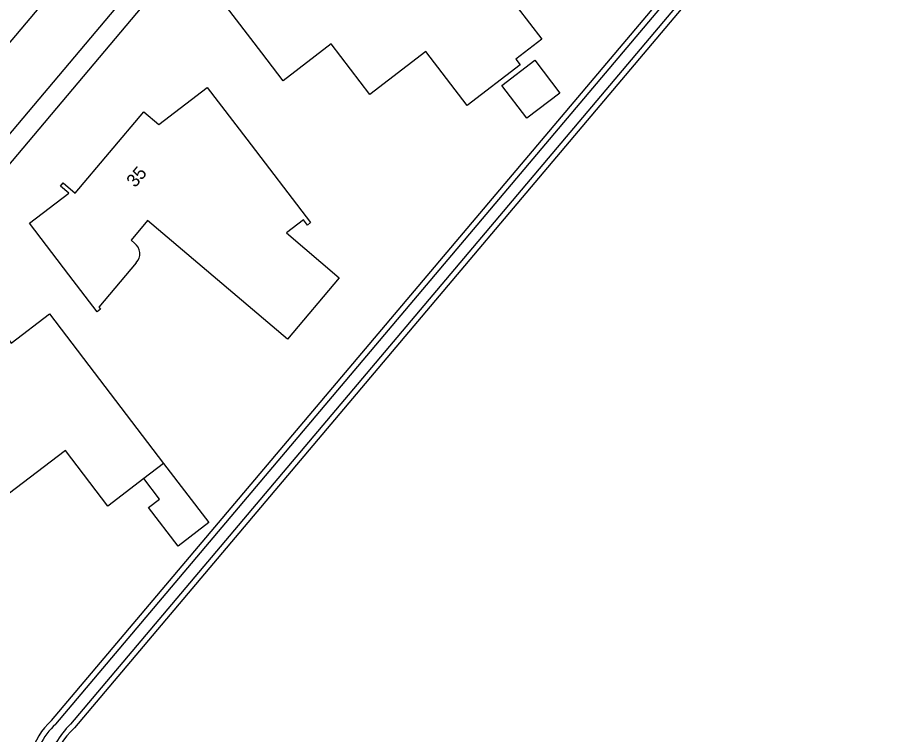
# Model space of a CAD drawing. Extents: x 163427 to 164190, y 380331 to 381641.
# Drawn here: x 164038 to 164105.7, y 381284.8 to 381339.9 of the extents above; entities that cross this region are included whole.
import ezdxf

# ---------------------------------------------------------------- set-up
doc = ezdxf.new("R2010")
doc.units = 0
for name, color, linetype in [('IMGEO_Erf', 7, 'Continuous'), ('IMGEO_Groenvoorziening', 7, 'Continuous'), ('IMGEO_Pand', 7, 'Continuous'), ('IMGEO_Pand_nummerreeks', 7, 'Continuous'), ('IMGEO_Rijbaan_lokaal_open', 7, 'Continuous'), ('IMGEO_Voetpad_open', 7, 'Continuous'), ('IMGEO_Waterloop', 7, 'Continuous')]:
    doc.layers.add(name, color=color, linetype=linetype)

msp = doc.modelspace()

# ---------------------------------------------------------------- linework, layer by layer
at = {"layer": 'IMGEO_Erf'}
msp.add_lwpolyline([(164040.602, 381285.906), (164103.583, 381360.483), (164097.186, 381370.24), (164090.739, 381379.1), (164091.417, 381379.642)], dxfattribs=at)
msp.add_arc((164044.239, 381281.87), 5.433, 132.02147, 196.47618, dxfattribs=at)
at = {"layer": 'IMGEO_Groenvoorziening'}
msp.add_lwpolyline([(164091.997, 381380.364), (164105.702, 381360.421), (164042.35, 381285.331)], dxfattribs=at)
msp.add_arc((164045.888, 381281.359), 5.319, 131.69761, 168.06776, dxfattribs=at)
at = {"layer": 'IMGEO_Pand'}
for points in [[(164076.35, 381340.669), (164078.235, 381338.21), (164076.25, 381336.687), (164076.585, 381336.251), (164072.507, 381333.123), (164069.33, 381337.264), (164065.046, 381333.978), (164062.076, 381337.85), (164058.386, 381335.02), (164056.743, 381337.161), (164053.7, 381341.129)], [(164077.707, 381336.602), (164079.626, 381334.084), (164077.086, 381332.148), (164075.166, 381334.666), (164077.707, 381336.602)], [(164047.67, 381332.633), (164048.822, 381331.656), (164052.539, 381334.516), (164055.579, 381330.546), (164060.49, 381324.134), (164060.238, 381323.941), (164059.934, 381324.338), (164058.626, 381323.348), (164062.693, 381319.903), (164058.718, 381315.189), (164047.96, 381324.288), (164046.699, 381322.775), (164046.968, 381322.551)], [(164047.092, 381321.056), (164044.218, 381317.629), (164044.343, 381317.474), (164044.092, 381317.28), (164041.927, 381320.111), (164038.89, 381324.083), (164041.918, 381326.401), (164041.273, 381326.943), (164041.484, 381327.194), (164042.41, 381326.401), (164047.67, 381332.633)], [(164047.679, 381304.48), (164044.919, 381302.368), (164041.663, 381306.637), (164035.634, 381302.039), (164035.835, 381301.776), (164034.72, 381300.925), (164034.519, 381301.188), (164031.071, 381298.558), (164030.161, 381299.751), (164027.129, 381303.727), (164027.917, 381304.328), (164025.19, 381307.904), (164036.169, 381316.276), (164036.328, 381316.397), (164037.49, 381314.878), (164040.425, 381317.122), (164043.462, 381313.151), (164049.202, 381305.646)], [(164049.202, 381305.646), (164052.679, 381301.099), (164050.318, 381299.293), (164048.049, 381302.261), (164048.886, 381302.901), (164047.679, 381304.48)], [(164049.202, 381305.646), (164047.679, 381304.48)]]:
    msp.add_lwpolyline(points, dxfattribs=at)
msp.add_arc((164046.384, 381321.75), 0.991, 315.56948, 53.9134, dxfattribs=at)
at = {"layer": 'IMGEO_Rijbaan_lokaal_open'}
for points in [[(164015.198, 381313.489), (164020.529, 381318.294), (164022.067, 381319.891), (164023.495, 381321.506), (164054.096, 381357.789)], [(164058.236, 381355.726), (164026.037, 381317.529)]]:
    msp.add_lwpolyline(points, dxfattribs=at)
at = {"layer": 'IMGEO_Voetpad_open'}
msp.add_lwpolyline([(164065.417, 381360.773), (164062.528, 381358.544), (164027.167, 381316.572)], dxfattribs=at)
at = {"layer": 'IMGEO_Waterloop'}
for points in [[(164040.912, 381285.629), (164104.101, 381360.452), (164097.528, 381370.476), (164091.309, 381379.023), (164091.712, 381379.346), (164091.971, 381379.668), (164105.18, 381360.447)], [(164105.18, 381360.447), (164042.041, 381285.609)]]:
    msp.add_lwpolyline(points, dxfattribs=at)
for centre, radius, start, end in [((164044.435, 381281.783), 5.215, 132.49454, 177.18012), ((164046.566, 381280.957), 6.49, 134.21025, 166.22852)]:
    msp.add_arc(centre, radius, start, end, dxfattribs=at)

# ---------------------------------------------------------------- texts
at = {"layer": 'IMGEO_Pand_nummerreeks'}
msp.add_text('35', height=1, rotation=49.8346, dxfattribs=at).set_placement((164047.014, 381326.77))

doc.saveas('drawing.dxf')
